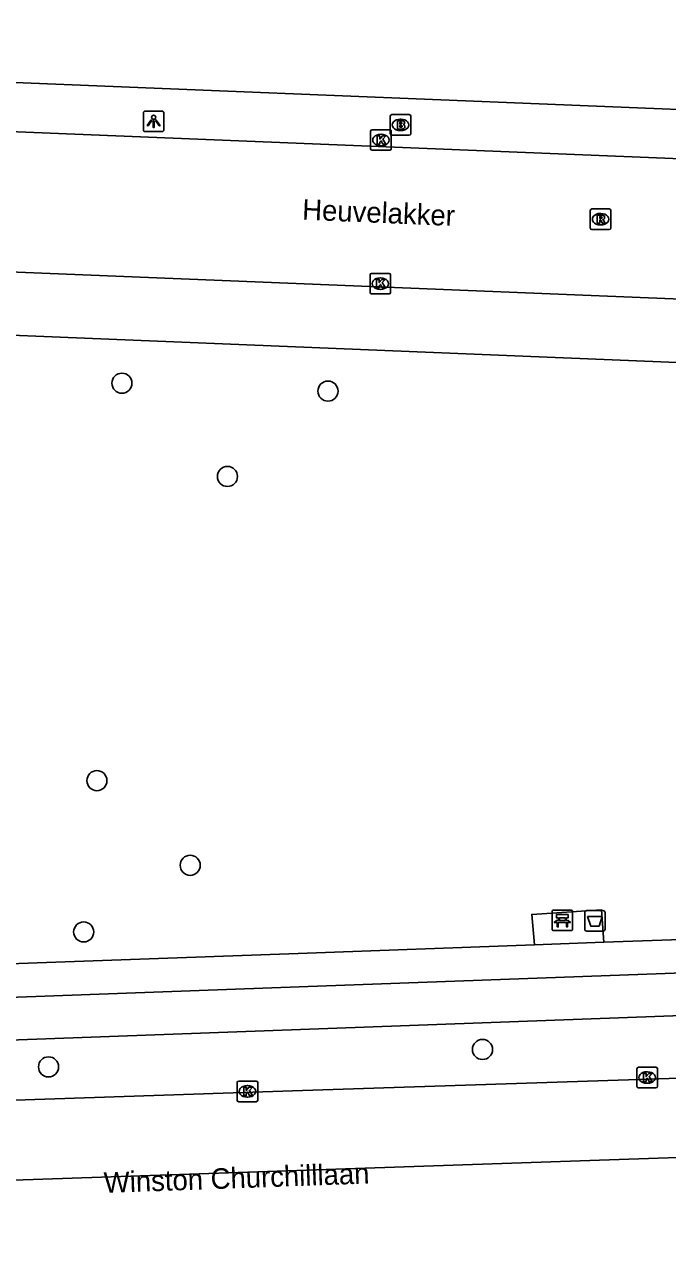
# Model space of a CAD drawing. Extents: x 161355 to 162026, y 386504 to 387459.
# Drawn here: x 161701.8 to 161733.1, y 386515.7 to 386574.8 of the extents above; entities that cross this region are included whole.
import ezdxf

# ---------------------------------------------------------------- set-up
doc = ezdxf.new("R2010")
doc.units = 0
for name, color, linetype in [('IMGEO_Afvalbak', 7, 'Continuous'), ('IMGEO_Bank', 7, 'Continuous'), ('IMGEO_Boom', 7, 'Continuous'), ('IMGEO_Brandkraan', 7, 'Continuous'), ('IMGEO_Fietspad_gesloten', 7, 'Continuous'), ('IMGEO_Groenvoorziening', 7, 'Continuous'), ('IMGEO_Kolk', 7, 'Continuous'), ('IMGEO_Lichtpunt', 7, 'Continuous'), ('IMGEO_Openbare_ruimte_label', 7, 'Continuous'), ('IMGEO_Rijbaan_lokaal_open', 7, 'Continuous'), ('IMGEO_Rijbaan_regionaal_gesloten', 7, 'Continuous'), ('IMGEO_Rioolput', 7, 'Continuous'), ('IMGEO_Voetpad_open', 7, 'Continuous')]:
    doc.layers.add(name, color=color, linetype=linetype)

msp = doc.modelspace()

# ---------------------------------------------------------------- linework, layer by layer
at = {"layer": 'IMGEO_Afvalbak'}
for p, q in [((161729.103, 386530.725), (161729.103, 386531.525)), ((161729.103, 386531.525), (161729.103, 386530.725)), ((161729.203, 386531.625), (161729.993, 386531.625)), ((161729.993, 386531.625), (161729.203, 386531.625)), ((161730.093, 386531.525), (161730.093, 386530.725)), ((161730.093, 386530.725), (161730.093, 386531.525)), ((161729.993, 386530.625), (161729.203, 386530.625)), ((161729.203, 386530.625), (161729.993, 386530.625))]:
    msp.add_line(p, q, dxfattribs=at)
msp.add_lwpolyline([(161729.246, 386531.339), (161729.95, 386531.339), (161729.801, 386530.869), (161729.395, 386530.869), (161729.246, 386531.339)], dxfattribs=at)
for centre, start, end in [((161729.203, 386531.525), 90, 180), ((161729.203, 386531.525), 90, 180), ((161729.993, 386531.525), 0, 90), ((161729.993, 386531.525), 360, 90), ((161729.203, 386530.725), 180, 270), ((161729.203, 386530.725), 180, 270), ((161729.993, 386530.725), 270, 0), ((161729.993, 386530.725), 270, 0)]:
    msp.add_arc(centre, 0.1, start, end, dxfattribs=at)
at = {"layer": 'IMGEO_Bank'}
for p, q in [((161727.517, 386530.725), (161727.517, 386531.566)), ((161727.517, 386531.566), (161727.517, 386530.725)), ((161727.592, 386531.65), (161728.433, 386531.65)), ((161728.433, 386531.65), (161727.592, 386531.65)), ((161728.517, 386531.575), (161728.517, 386530.734)), ((161728.517, 386530.734), (161728.517, 386531.575)), ((161728.214, 386531.048), (161727.821, 386531.048)), ((161727.826, 386531.156), (161727.826, 386531.262)), ((161727.87, 386531.262), (161727.87, 386531.156)), ((161728.158, 386531.268), (161727.876, 386531.268)), ((161727.876, 386531.15), (161728.158, 386531.15)), ((161728.164, 386531.156), (161728.164, 386531.262)), ((161728.208, 386531.262), (161728.208, 386531.156)), ((161728.442, 386530.65), (161727.601, 386530.65)), ((161727.601, 386530.65), (161728.442, 386530.65))]:
    msp.add_line(p, q, dxfattribs=at)
for points in [[(161727.82, 386531.268), (161727.734, 386531.268), (161727.734, 386531.429), (161728.297, 386531.429), (161728.297, 386531.268), (161728.214, 386531.268)], [(161727.764, 386531.048), (161727.622, 386531.048), (161727.734, 386531.15), (161727.82, 386531.15)], [(161727.814, 386531.041), (161727.814, 386530.834), (161727.771, 386530.834), (161727.771, 386531.041)], [(161728.214, 386531.15), (161728.297, 386531.15), (161728.409, 386531.048), (161728.27, 386531.048)], [(161728.264, 386531.041), (161728.264, 386530.834), (161728.22, 386530.834), (161728.22, 386531.041)]]:
    msp.add_lwpolyline(points, dxfattribs=at)
for centre, radius, start, end in [((161727.595, 386531.572), 0.0779, 92.4484, 184.28452), ((161727.595, 386531.572), 0.0779, 92.4484, 184.28452), ((161728.439, 386531.572), 0.0779, 2.4484, 94.28452), ((161728.439, 386531.572), 0.0779, 2.4484, 94.28452), ((161727.764, 386531.041), 0.00671, 2.89567, 87.10433), ((161727.821, 386531.041), 0.00671, 92.89567, 177.10433), ((161727.819, 386531.261), 0.00671, 2.89567, 87.10433), ((161727.819, 386531.157), 0.00671, 272.89567, 357.10433), ((161727.876, 386531.261), 0.00671, 92.89567, 177.10433), ((161727.876, 386531.157), 0.00671, 182.89567, 267.10433), ((161728.158, 386531.261), 0.00671, 2.89567, 87.10433), ((161728.158, 386531.157), 0.00671, 272.89567, 357.10433), ((161728.215, 386531.261), 0.00671, 92.89567, 177.10433), ((161728.215, 386531.157), 0.00671, 182.89567, 267.10433), ((161728.213, 386531.041), 0.00671, 2.89567, 87.10433), ((161728.27, 386531.041), 0.00671, 92.89567, 177.10433), ((161727.595, 386530.728), 0.0779, 182.4484, 274.28452), ((161727.595, 386530.728), 0.0779, 182.4484, 274.28452), ((161728.439, 386530.728), 0.0779, 272.4484, 4.28452), ((161728.439, 386530.728), 0.0779, 272.4484, 4.28452)]:
    msp.add_arc(centre, radius, start, end, dxfattribs=at)
at = {"layer": 'IMGEO_Boom'}
for centre in [(161706.581, 386557.302), (161716.61, 386556.918), (161711.715, 386552.761), (161705.365, 386537.952), (161709.903, 386533.831), (161704.719, 386530.586), (161724.129, 386524.866), (161703.009, 386524.016)]:
    msp.add_circle(centre, 0.489, dxfattribs=at)
at = {"layer": 'IMGEO_Brandkraan'}
for p, q in [((161719.716, 386570.378), (161720.568, 386570.378)), ((161719.641, 386569.452), (161719.641, 386570.304)), ((161720.129, 386570.158), (161720.154, 386570.158)), ((161720.642, 386570.304), (161720.642, 386569.452)), ((161720.568, 386569.378), (161719.716, 386569.378)), ((161720.152, 386569.598), (161720.127, 386569.598))]:
    msp.add_line(p, q, dxfattribs=at)
for points in [[(161719.716, 386570.378), (161720.568, 386570.378)], [(161719.641, 386569.452), (161719.641, 386570.304)], [(161719.989, 386570.078), (161719.989, 386569.678), (161720.202, 386569.678)], [(161720.22, 386570.078), (161719.989, 386570.078)], [(161720.168, 386569.997), (161720.114, 386569.997), (161720.114, 386569.921)], [(161720.114, 386569.921), (161720.167, 386569.921)], [(161720.176, 386569.845), (161720.114, 386569.845), (161720.114, 386569.764)], [(161720.642, 386570.304), (161720.642, 386569.452)], [(161720.568, 386569.378), (161719.716, 386569.378)], [(161720.114, 386569.764), (161720.176, 386569.764)]]:
    msp.add_lwpolyline(points, dxfattribs=at)
for centre, radius, start, end in [((161719.718, 386570.302), 0.0765, 91.55205, 178.44795), ((161719.718, 386570.302), 0.0765, 91.55205, 178.44795), ((161720.566, 386570.302), 0.0765, 1.55205, 88.44795), ((161720.566, 386570.302), 0.0765, 1.55205, 88.44795), ((161720.169, 386569.959), 0.0379, 267.82845, 90.93552), ((161720.177, 386569.804), 0.0404, 269.87594, 90.50774), ((161720.224, 386569.933), 0.145, 59.4692, 91.53667), ((161720.249, 386569.98), 0.0922, 285.51372, 58.15012), ((161720.254, 386569.788), 0.105, 301.31148, 78.98903), ((161719.718, 386569.454), 0.0765, 181.55205, 268.44795), ((161719.718, 386569.454), 0.0765, 181.55205, 268.44795), ((161720.208, 386569.929), 0.251, 268.66757, 293.53466), ((161720.566, 386569.454), 0.0765, 271.55205, 358.44795), ((161720.566, 386569.454), 0.0765, 271.55205, 358.44795)]:
    msp.add_arc(centre, radius, start, end, dxfattribs=at)
for centre, major_axis, ratio, start_param, end_param in [((161720.128, 386569.878), (-0.387, 0.002), 0.722429, 4.712389, 7.853982), ((161720.153, 386569.878), (-0.39, 0.002), 0.717154, 1.570796, 4.712389)]:
    msp.add_ellipse(centre, major_axis=major_axis, ratio=ratio, start_param=start_param, end_param=end_param, dxfattribs=at)
at = {"layer": 'IMGEO_Fietspad_gesloten'}
for points in [[(161655.01, 386523.92), (161661.321, 386523.966), (161684.701, 386524.715), (161715.274, 386525.84), (161865.604, 386531.358), (161868.472, 386531.43)], [(161783.347, 386530.395), (161715.21, 386527.91), (161661.25, 386525.942), (161655.098, 386525.927)]]:
    msp.add_lwpolyline(points, dxfattribs=at)
at = {"layer": 'IMGEO_Groenvoorziening'}
msp.add_lwpolyline([(161726.661, 386529.959), (161726.528, 386531.441), (161729.921, 386531.658), (161730.038, 386530.081)], dxfattribs=at)
at = {"layer": 'IMGEO_Kolk'}
for p, q in [((161718.686, 386568.716), (161718.686, 386569.568)), ((161718.761, 386569.642), (161719.613, 386569.642)), ((161719.174, 386569.422), (161719.199, 386569.422)), ((161719.687, 386569.568), (161719.687, 386568.716)), ((161719.613, 386568.642), (161718.761, 386568.642)), ((161719.197, 386568.862), (161719.172, 386568.862)), ((161718.657, 386561.724), (161718.657, 386562.576)), ((161718.732, 386562.65), (161719.584, 386562.65)), ((161719.145, 386562.43), (161719.17, 386562.43)), ((161719.658, 386562.576), (161719.658, 386561.724)), ((161719.584, 386561.65), (161718.732, 386561.65)), ((161719.168, 386561.87), (161719.143, 386561.87)), ((161731.643, 386523.072), (161731.643, 386523.924)), ((161731.718, 386523.998), (161732.57, 386523.998)), ((161732.131, 386523.778), (161732.156, 386523.778)), ((161732.644, 386523.924), (161732.644, 386523.072)), ((161712.19, 386522.397), (161712.19, 386523.249)), ((161712.265, 386523.323), (161713.117, 386523.323)), ((161712.678, 386523.103), (161712.703, 386523.103)), ((161713.191, 386523.249), (161713.191, 386522.397)), ((161732.154, 386523.218), (161732.129, 386523.218)), ((161712.701, 386522.543), (161712.676, 386522.543)), ((161732.57, 386522.998), (161731.718, 386522.998)), ((161713.117, 386522.323), (161712.265, 386522.323))]:
    msp.add_line(p, q, dxfattribs=at)
for points in [[(161718.686, 386568.716), (161718.686, 386569.568)], [(161718.761, 386569.642), (161719.613, 386569.642)], [(161719.007, 386569.342), (161719.13, 386569.342), (161719.13, 386569.191), (161719.26, 386569.342), (161719.424, 386569.342), (161719.278, 386569.191), (161719.431, 386568.942), (161719.279, 386568.942), (161719.194, 386569.106), (161719.13, 386569.039), (161719.13, 386568.942), (161719.007, 386568.942), (161719.007, 386569.342)], [(161719.687, 386569.568), (161719.687, 386568.716)], [(161719.613, 386568.642), (161718.761, 386568.642)], [(161718.657, 386561.724), (161718.657, 386562.576)], [(161718.732, 386562.65), (161719.584, 386562.65)], [(161718.978, 386562.35), (161719.101, 386562.35), (161719.101, 386562.199), (161719.231, 386562.35), (161719.395, 386562.35), (161719.249, 386562.199), (161719.402, 386561.95), (161719.25, 386561.95), (161719.165, 386562.114), (161719.101, 386562.047), (161719.101, 386561.95), (161718.978, 386561.95), (161718.978, 386562.35)], [(161719.658, 386562.576), (161719.658, 386561.724)], [(161719.584, 386561.65), (161718.732, 386561.65)], [(161731.643, 386523.072), (161731.643, 386523.924)], [(161731.718, 386523.998), (161732.57, 386523.998)], [(161731.964, 386523.698), (161732.087, 386523.698), (161732.087, 386523.547), (161732.217, 386523.698), (161732.381, 386523.698), (161732.235, 386523.547), (161732.388, 386523.298), (161732.236, 386523.298), (161732.151, 386523.462), (161732.087, 386523.395), (161732.087, 386523.298), (161731.964, 386523.298), (161731.964, 386523.698)], [(161732.644, 386523.924), (161732.644, 386523.072)], [(161712.19, 386522.397), (161712.19, 386523.249)], [(161712.265, 386523.323), (161713.117, 386523.323)], [(161713.191, 386523.249), (161713.191, 386522.397)], [(161712.511, 386523.023), (161712.634, 386523.023), (161712.634, 386522.872), (161712.764, 386523.023), (161712.928, 386523.023), (161712.782, 386522.872), (161712.935, 386522.623), (161712.783, 386522.623), (161712.698, 386522.787), (161712.634, 386522.72), (161712.634, 386522.623), (161712.511, 386522.623), (161712.511, 386523.023)], [(161732.57, 386522.998), (161731.718, 386522.998)], [(161713.117, 386522.323), (161712.265, 386522.323)]]:
    msp.add_lwpolyline(points, dxfattribs=at)
for centre, start, end in [((161718.763, 386569.566), 91.55205, 178.44795), ((161718.763, 386569.566), 91.55205, 178.44795), ((161719.611, 386569.566), 1.55205, 88.44795), ((161719.611, 386569.566), 1.55205, 88.44795), ((161718.763, 386568.718), 181.55205, 268.44795), ((161718.763, 386568.718), 181.55205, 268.44795), ((161719.611, 386568.718), 271.55205, 358.44795), ((161719.611, 386568.718), 271.55205, 358.44795), ((161718.734, 386562.574), 91.55205, 178.44795), ((161718.734, 386562.574), 91.55205, 178.44795), ((161719.582, 386562.574), 1.55205, 88.44795), ((161719.582, 386562.574), 1.55205, 88.44795), ((161718.734, 386561.726), 181.55205, 268.44795), ((161718.734, 386561.726), 181.55205, 268.44795), ((161719.582, 386561.726), 271.55205, 358.44795), ((161719.582, 386561.726), 271.55205, 358.44795), ((161731.72, 386523.922), 91.55205, 178.44795), ((161731.72, 386523.922), 91.55205, 178.44795), ((161732.568, 386523.922), 1.55205, 88.44795), ((161732.568, 386523.922), 1.55205, 88.44795), ((161712.267, 386523.247), 91.55205, 178.44795), ((161712.267, 386523.247), 91.55205, 178.44795), ((161713.115, 386523.247), 1.55205, 88.44795), ((161713.115, 386523.247), 1.55205, 88.44795), ((161731.72, 386523.074), 181.55205, 268.44795), ((161731.72, 386523.074), 181.55205, 268.44795), ((161732.568, 386523.074), 271.55205, 358.44795), ((161732.568, 386523.074), 271.55205, 358.44795), ((161712.267, 386522.399), 181.55205, 268.44795), ((161712.267, 386522.399), 181.55205, 268.44795), ((161713.115, 386522.399), 271.55205, 358.44795), ((161713.115, 386522.399), 271.55205, 358.44795)]:
    msp.add_arc(centre, 0.0765, start, end, dxfattribs=at)
for centre, major_axis, ratio, start_param, end_param in [((161719.173, 386569.142), (-0.387, 0.002), 0.722429, 4.712389, 7.853982), ((161719.198, 386569.142), (-0.39, 0.002), 0.717154, 1.570796, 4.712389), ((161719.144, 386562.15), (-0.387, 0.002), 0.722429, 4.712389, 7.853982), ((161719.169, 386562.15), (-0.39, 0.002), 0.717154, 1.570796, 4.712389), ((161732.13, 386523.498), (-0.387, 0.002), 0.722429, 4.712389, 7.853982), ((161732.155, 386523.498), (-0.39, 0.002), 0.717154, 1.570796, 4.712389), ((161712.677, 386522.823), (-0.387, 0.002), 0.722429, 4.712389, 7.853982), ((161712.702, 386522.823), (-0.39, 0.002), 0.717154, 1.570796, 4.712389)]:
    msp.add_ellipse(centre, major_axis=major_axis, ratio=ratio, start_param=start_param, end_param=end_param, dxfattribs=at)
at = {"layer": 'IMGEO_Lichtpunt'}
for p, q in [((161707.626, 386570.453), (161707.626, 386569.646)), ((161707.626, 386570.453), (161707.626, 386569.646)), ((161708.528, 386570.548), (161707.72, 386570.548)), ((161708.528, 386570.548), (161707.72, 386570.548)), ((161708.622, 386569.646), (161708.622, 386570.453)), ((161708.622, 386569.646), (161708.622, 386570.453)), ((161707.72, 386569.552), (161708.528, 386569.552)), ((161707.72, 386569.552), (161708.528, 386569.552))]:
    msp.add_line(p, q, dxfattribs=at)
for points in [[(161708, 386570.117), (161708.039, 386570.089), (161707.851, 386569.827), (161707.813, 386569.854), (161708, 386570.117)], [(161708.102, 386570.069), (161708.149, 386570.069), (161708.149, 386569.747), (161708.102, 386569.747), (161708.102, 386570.069)], [(161708.212, 386570.089), (161708.25, 386570.116), (161708.437, 386569.854), (161708.398, 386569.826), (161708.212, 386570.089)]]:
    msp.add_lwpolyline(points, dxfattribs=at)
msp.add_circle((161708.125, 386570.251), 0.0994, dxfattribs=at)
for centre, start, end in [((161707.72, 386570.453), 90, 180), ((161707.72, 386570.453), 90, 180), ((161708.528, 386570.453), 0, 90), ((161708.528, 386570.453), 0, 90), ((161707.72, 386569.646), 180, 270), ((161707.72, 386569.646), 180, 270), ((161708.528, 386569.646), 270, 0), ((161708.528, 386569.646), 270, 360)]:
    msp.add_arc(centre, 0.0946, start, end, dxfattribs=at)
at = {"layer": 'IMGEO_Rijbaan_lokaal_open'}
for points in [[(161787.886, 386578.271), (161787.734, 386572.3), (161787.706, 386571.949), (161787.695, 386571.802), (161787.637, 386571.423), (161787.516, 386570.9), (161787.348, 386570.39), (161787.136, 386569.897), (161786.88, 386569.425), (161786.583, 386568.978), (161786.247, 386568.559), (161785.876, 386568.172), (161785.471, 386567.819), (161785.036, 386567.504), (161784.575, 386567.23), (161784.091, 386566.997), (161783.589, 386566.809), (161783.071, 386566.666), (161782.543, 386566.57), (161781.978, 386566.463), (161781.424, 386566.429), (161750.944, 386567.53), (161676.752, 386570.547)], [(161784.324, 386559.563), (161782.705, 386559.514), (161749.766, 386560.739), (161669.958, 386563.994)]]:
    msp.add_lwpolyline(points, dxfattribs=at)
at = {"layer": 'IMGEO_Rijbaan_regionaal_gesloten'}
for points in [[(161868.667, 386528.437), (161864.166, 386528.235), (161751.55, 386524.046), (161715.366, 386522.872), (161652.661, 386520.753), (161641.598, 386520.215), (161637.366, 386520.222)], [(161772.996, 386521.511), (161772.876, 386521.518), (161755.498, 386520.356), (161637.588, 386516.334), (161618.87, 386515.699), (161618.85, 386515.7)]]:
    msp.add_lwpolyline(points, dxfattribs=at)
at = {"layer": 'IMGEO_Rioolput'}
for p, q in [((161729.375, 386564.86), (161729.375, 386565.712)), ((161729.45, 386565.786), (161730.302, 386565.786)), ((161730.376, 386565.712), (161730.376, 386564.86)), ((161729.863, 386565.566), (161729.888, 386565.566)), ((161730.302, 386564.786), (161729.45, 386564.786)), ((161729.886, 386565.006), (161729.861, 386565.006))]:
    msp.add_line(p, q, dxfattribs=at)
for points in [[(161729.375, 386564.86), (161729.375, 386565.712)], [(161729.45, 386565.786), (161730.302, 386565.786)], [(161730.376, 386565.712), (161730.376, 386564.86)], [(161729.964, 386565.484), (161729.712, 386565.486), (161729.712, 386565.086)], [(161729.712, 386565.086), (161729.836, 386565.086), (161729.836, 386565.248), (161729.847, 386565.248)], [(161729.89, 386565.405), (161729.836, 386565.405), (161729.836, 386565.324)], [(161729.836, 386565.324), (161729.888, 386565.324)], [(161729.894, 386565.219), (161729.965, 386565.086), (161730.105, 386565.086), (161730.04, 386565.212)], [(161730.302, 386564.786), (161729.45, 386564.786)]]:
    msp.add_lwpolyline(points, dxfattribs=at)
for centre, radius, start, end in [((161729.452, 386565.71), 0.0765, 91.55205, 178.44795), ((161729.452, 386565.71), 0.0765, 91.55205, 178.44795), ((161730.3, 386565.71), 0.0765, 1.55205, 88.44795), ((161730.3, 386565.71), 0.0765, 1.55205, 88.44795), ((161729.846, 386565.195), 0.0533, 26.02933, 88.69889), ((161729.872, 386565.513), 0.19, 274.7715, 282.96867), ((161729.896, 386565.309), 0.0964, 77.00612, 93.18647), ((161729.91, 386565.366), 0.0378, 276.66336, 79.67722), ((161729.963, 386565.374), 0.109, 350.36119, 89.41601), ((161729.961, 386565.374), 0.112, 277.58423, 350.98172), ((161729.945, 386565.159), 0.108, 29.51342, 73.79051), ((161729.452, 386564.862), 0.0765, 181.55205, 268.44795), ((161729.452, 386564.862), 0.0765, 181.55205, 268.44795), ((161730.3, 386564.862), 0.0765, 271.55205, 358.44795), ((161730.3, 386564.862), 0.0765, 271.55205, 358.44795)]:
    msp.add_arc(centre, radius, start, end, dxfattribs=at)
for centre, major_axis, ratio, start_param, end_param in [((161729.862, 386565.286), (-0.387, 0.002), 0.722429, 4.712389, 7.853982), ((161729.887, 386565.286), (-0.39, 0.002), 0.717154, 1.570796, 4.712389)]:
    msp.add_ellipse(centre, major_axis=major_axis, ratio=ratio, start_param=start_param, end_param=end_param, dxfattribs=at)
at = {"layer": 'IMGEO_Voetpad_open'}
for points in [[(161675.194, 386575.746), (161675.196, 386575.5), (161675.22, 386575.256), (161675.265, 386575.015), (161675.332, 386574.778), (161675.42, 386574.549), (161675.528, 386574.328), (161675.656, 386574.118), (161675.801, 386573.92), (161675.964, 386573.736), (161676.142, 386573.567), (161676.335, 386573.415), (161676.54, 386573.281), (161676.757, 386573.165), (161676.984, 386573.069), (161677.217, 386572.994), (161677.457, 386572.941), (161677.701, 386572.908), (161677.831, 386572.9), (161781.506, 386568.68)], [(161679.06, 386560.549), (161770.733, 386556.787)], [(161730.038, 386530.081), (161736.622, 386530.319)], [(161697.908, 386528.919), (161715.16, 386529.543), (161726.661, 386529.959)], [(161730.038, 386530.081), (161726.661, 386529.959)]]:
    msp.add_lwpolyline(points, dxfattribs=at)

# ---------------------------------------------------------------- texts
at = {"layer": 'IMGEO_Openbare_ruimte_label'}
for s, rotation, p in [('Heuvelakker', 357.59259, (161715.339, 386565.266)), ('Winston Churchilllaan', 2.06382, (161705.717, 386517.877))]:
    msp.add_text(s, height=1, rotation=rotation, dxfattribs=at).set_placement(p)

doc.saveas('drawing.dxf')
